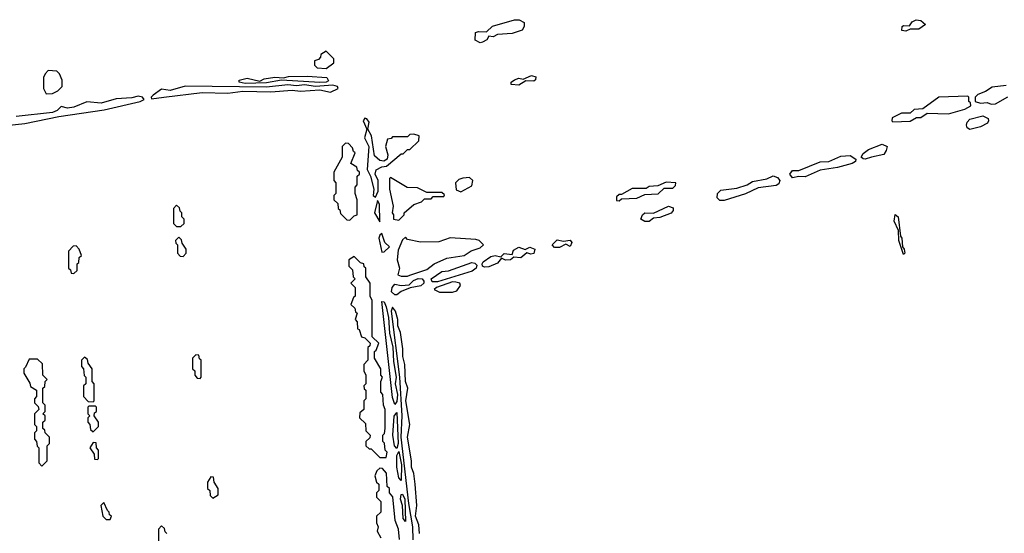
# Model space of a CAD drawing. Extents: x 2737310 to 2869991, y 870230 to 1012730.
# Tile 315 of 479: x 2784591 to 2789196, y 961745 to 964148. Entities that reach past the tile are written whole.
import ezdxf

# ---------------------------------------------------------------- set-up
doc = ezdxf.new("R2010")
doc.units = 0

msp = doc.modelspace()

# ---------------------------------------------------------------- linework, layer by layer
at = {"layer": '0CON02XD'}
for points in [[(2786745, 964040), (2786721.7, 964051.7), (2786723, 964087), (2786737, 964093), (2786775, 964090), (2786803, 964117), (2786905, 964147.5), (2786927, 964147), (2786950, 964135), (2786950, 964115), (2786941.7, 964098.3), (2786895, 964082.5), (2786825, 964077.5), (2786805, 964067.5), (2786785, 964070), (2786776.4, 964053.6), (2786755, 964042.5), (2786745, 964040)], [(2788735, 964093.3), (2788717, 964097), (2788717.5, 964115), (2788725, 964120), (2788751.7, 964118.3), (2788765, 964137.5), (2788783.6, 964146.4), (2788805, 964143.3), (2788827.5, 964125), (2788796.4, 964103.6), (2788755, 964102.5), (2788735, 964093.3)], [(2786025, 963920), (2786060, 963945), (2786060, 963965), (2786025, 964000), (2786000, 963985), (2785998.3, 963971.7), (2785988.3, 963961.7), (2785970, 963955), (2785970, 963935), (2785983, 963923), (2786025, 963920)], [(2784715, 963800), (2784745, 963802.5), (2784770, 963815), (2784790, 963835), (2784790, 963865), (2784777.5, 963895), (2784765, 963907.5), (2784725, 963910), (2784710, 963895), (2784703, 963877), (2784702.5, 963825), (2784715, 963800)], [(2785645, 963849.4), (2785617.5, 963855), (2785617.5, 963865), (2785655, 963873.8), (2785715, 963860), (2785735, 963871.2), (2785785, 963879.2), (2785825, 963876), (2785848.3, 963881.7), (2785935, 963883.1), (2786027.3, 963877.3), (2786035, 963862), (2786025, 963855.8), (2785995, 963853.8), (2785815.8, 963864.2), (2785745, 963852.2), (2785645, 963849.4)], [(2786925, 963841.2), (2786890, 963845), (2786890, 963855), (2786905, 963866.7), (2786925, 963873.3), (2786945, 963870), (2786985, 963886.7), (2787005, 963880), (2787003.3, 963866.7), (2786995, 963860), (2786958.3, 963861.7), (2786925, 963841.2)], [(2785207.5, 963777.5), (2785265, 963784.5), (2785445, 963806.7), (2785565, 963804.2), (2785635, 963812.9), (2785765, 963810), (2785865, 963818.6), (2785905, 963813.3), (2785995, 963820), (2786045, 963809.2), (2786080, 963825), (2786077.5, 963835), (2786055, 963841.4), (2785975, 963835.5), (2785923, 963843), (2785885, 963838.9), (2785845, 963842.9), (2785745, 963831.4), (2785365, 963836.9), (2785295, 963817.1), (2785255, 963822), (2785216, 963795), (2785206.2, 963785), (2785207.5, 963777.5)], [(2789205, 963840), (2789138.3, 963831.7), (2789108.3, 963811.7), (2789071.7, 963798.3), (2789060, 963785), (2789060, 963765), (2789085, 963757.5), (2789115, 963760), (2789135, 963752.5)], [(2784455, 963644.4), (2784615, 963661.5), (2784775, 963694.4), (2784985.7, 963725.7), (2785155, 963765.6), (2785173.8, 963775), (2785165.9, 963785.9), (2785145, 963790), (2785115, 963781.9), (2785042.9, 963777.1), (2784972.6, 963757.4), (2784905, 963762.9), (2784845, 963738.8), (2784815, 963734.5), (2784785, 963742), (2784767.2, 963722.8), (2784745, 963713.3), (2784575, 963694.5)], [(2788675, 963670), (2788755, 963672.5), (2788785, 963690), (2788805, 963690), (2788835, 963710), (2788935, 963707.5), (2789011.7, 963728.3), (2789040, 963745), (2789038.3, 963758.3), (2789030, 963765), (2789030, 963785), (2789025, 963790), (2788890, 963785), (2788815, 963730), (2788775, 963727.5), (2788755, 963710), (2788715, 963710), (2788671.7, 963688.3), (2788670, 963675), (2788675, 963670)], [(2789135, 963752.5), (2789155, 963753.3), (2789213, 963787)], [(2786255, 963317.5), (2786266.9, 963345), (2786266.9, 963395), (2786253.8, 963425), (2786258, 963445), (2786285, 963460), (2786307, 963463), (2786375, 963520), (2786385, 963520), (2786405, 963540), (2786415, 963540), (2786458.3, 963581.7), (2786460, 963605), (2786435, 963612.5), (2786415, 963610), (2786405, 963600), (2786335, 963600), (2786328.3, 963591.7), (2786311.7, 963588.3), (2786302.5, 963555), (2786312.5, 963515), (2786310, 963495), (2786293.6, 963486.4), (2786275, 963488.6), (2786250.5, 963510.5), (2786237.1, 963605), (2786220, 963635), (2786225, 963667.5), (2786215, 963683.3), (2786205, 963687.5), (2786197.5, 963675), (2786214.3, 963635), (2786203.8, 963595), (2786223.3, 963555), (2786216.4, 963446.4), (2786232.5, 963415), (2786248, 963355), (2786243.8, 963325), (2786255, 963317.5)], [(2789035, 963634.4), (2789022.3, 963642.3), (2789019.1, 963655), (2789021.7, 963668.3), (2789035, 963682.2), (2789095, 963697.1), (2789120, 963685), (2789122.5, 963675), (2789116.6, 963663.4), (2789085, 963646.7), (2789035, 963634.4)], [(2786135, 963210), (2786155, 963230), (2786170, 963235), (2786170, 963305), (2786160, 963335), (2786160, 963365), (2786170, 963375), (2786170, 963415), (2786180, 963425), (2786180, 963435), (2786171.7, 963441.7), (2786168.3, 963458.3), (2786140, 963475), (2786160, 963525), (2786151.7, 963531.7), (2786148.3, 963548.3), (2786128.3, 963568.3), (2786115, 963570), (2786100, 963555), (2786100, 963505), (2786060, 963435), (2786060, 963395), (2786070, 963385), (2786070, 963335), (2786060, 963325), (2786060, 963305), (2786078.3, 963288.3), (2786080, 963265), (2786088.3, 963258.3), (2786091.7, 963241.7), (2786121.7, 963211.7), (2786135, 963210)], [(2788545, 963495.8), (2788535, 963496.2), (2788526.2, 963505), (2788535, 963521.2), (2788560, 963540), (2788623.9, 963566.1), (2788647.5, 963555), (2788644, 963535), (2788632.7, 963517.3), (2788575, 963504.3), (2788545, 963495.8)], [(2788205, 963407.5), (2788192.9, 963425), (2788205, 963442), (2788235, 963442), (2788335, 963482.5), (2788375, 963484), (2788431.5, 963508.5), (2788475, 963511.9), (2788501.2, 963495), (2788500, 963485), (2788484.5, 963475.5), (2788415, 963456.7), (2788335, 963444.4), (2788265, 963412.5), (2788235, 963414.2), (2788205, 963407.5)], [(2786365, 963210), (2786390, 963235), (2786390, 963245), (2786435, 963282.5), (2786470, 963295), (2786485, 963310), (2786515, 963310), (2786525, 963320), (2786575, 963320), (2786578.3, 963328.3), (2786565, 963340), (2786495, 963340), (2786451.7, 963361.7), (2786403, 963363), (2786325, 963410), (2786320, 963405), (2786320, 963355), (2786337.5, 963275), (2786333.6, 963243.6), (2786340, 963235), (2786340, 963215), (2786365, 963210)], [(2786655, 963342.5), (2786705, 963370), (2786710, 963395), (2786695, 963410), (2786663, 963407), (2786645, 963400), (2786630, 963385), (2786631.7, 963351.7), (2786655, 963342.5)], [(2787885, 963301.4), (2787865, 963302.2), (2787852.9, 963315), (2787854, 963335), (2787870, 963350), (2787945, 963359.2), (2787993.3, 963375), (2788018.7, 963391.3), (2788085, 963402.5), (2788115, 963417.5), (2788135, 963410), (2788145.6, 963395), (2788140.9, 963379.1), (2788128.6, 963371.4), (2788045, 963361.1), (2787985, 963332.5), (2787885, 963301.4)], [(2787395, 963300), (2787405, 963310), (2787477, 963313), (2787515, 963330), (2787577, 963333), (2787605, 963360), (2787645, 963360), (2787658.3, 963371.7), (2787660, 963385), (2787615, 963387.5), (2787575, 963370), (2787535, 963367.5), (2787521.7, 963358.3), (2787455, 963357.5), (2787405, 963330), (2787395, 963330), (2787381.7, 963318.3), (2787381.7, 963301.7), (2787395, 963300)], [(2785345, 963180), (2785360, 963195), (2785360, 963215), (2785350, 963225), (2785350, 963245), (2785341.7, 963251.7), (2785338.3, 963268.3), (2785325, 963280), (2785310, 963265), (2785310, 963195), (2785325, 963180), (2785345, 963180)], [(2786275, 963202.5), (2786273.8, 963285), (2786265, 963302.5), (2786251.2, 963245), (2786275, 963202.5)], [(2787535, 963204.4), (2787514.4, 963204.4), (2787496.7, 963215), (2787503.8, 963235), (2787515, 963244), (2787555, 963243.3), (2787625, 963276), (2787647.1, 963267.1), (2787647.5, 963255), (2787637.1, 963242.9), (2787585, 963222.9), (2787555, 963218.8), (2787535, 963204.4)], [(2788725, 963050), (2788703.3, 963115), (2788701.7, 963161.7), (2788681.2, 963205), (2788685, 963236.7), (2788700, 963225), (2788710, 963135), (2788716.7, 963125), (2788720, 963085), (2788727.5, 963075), (2788730, 963055), (2788725, 963050)], [(2786285, 963060), (2786295, 963061.2), (2786320, 963085), (2786299.2, 963105), (2786285, 963147.5), (2786275, 963140), (2786270.8, 963125), (2786285, 963060)], [(2784845, 962960), (2784860, 962975), (2784860, 963005), (2784868.3, 963011.7), (2784870, 963035), (2784880, 963045), (2784870, 963075), (2784855, 963090), (2784841.7, 963088.3), (2784820, 963065), (2784820, 962985), (2784828.3, 962978.3), (2784831.7, 962961.7), (2784845, 962960)], [(2785355, 963040), (2785370, 963055), (2785370, 963075), (2785351.7, 963101.7), (2785348.3, 963118.3), (2785335, 963130), (2785320, 963115), (2785321.7, 963101.7), (2785330, 963095), (2785330, 963055), (2785341.7, 963041.7), (2785355, 963040)], [(2786405, 962947.5), (2786415, 962953.3), (2786495, 962980), (2786530, 963005), (2786588.3, 963031.7), (2786670, 963045), (2786703, 963067), (2786745, 963080), (2786760, 963095), (2786740, 963115), (2786725, 963120), (2786605, 963126.7), (2786551.7, 963108.3), (2786465, 963107.5), (2786405, 963120), (2786395, 963130), (2786381.7, 963118.3), (2786360.7, 963069.3), (2786356.2, 963025), (2786366.7, 962985), (2786360, 962955), (2786375, 962947.5), (2786405, 962947.5)], [(2787115, 963082.2), (2787092.7, 963082.7), (2787082, 963095), (2787105, 963118), (2787135, 963112.5), (2787165, 963116), (2787173.3, 963105), (2787165, 963087.5), (2787145, 963097.5), (2787115, 963082.2)], [(2786765, 962990), (2786756.2, 962995), (2786753.8, 963005), (2786758, 963015), (2786795, 963040), (2786815, 963044.2), (2786841.7, 963038.3), (2786856.4, 963053.6), (2786895, 963050), (2786900.7, 963069.3), (2786925, 963083.8), (2786955, 963072.5), (2786976.4, 963083.6), (2787000, 963075), (2786995, 963054), (2786981.2, 963051.2), (2786963, 963057), (2786935, 963034), (2786902.5, 963037.5), (2786885.8, 963024.2), (2786863.3, 963023.3), (2786845, 963032.5), (2786825, 963008.6), (2786785, 962991.8), (2786765, 962990)], [(2786305, 962100), (2786310, 962125), (2786300, 962135), (2786297, 962167), (2786290, 962175), (2786290, 962205), (2786297, 962213), (2786300, 962235), (2786300, 962325), (2786292.5, 962345), (2786290, 962395), (2786280, 962405), (2786280, 962455), (2786287.5, 962475), (2786280, 962485), (2786280, 962515), (2786250, 962565), (2786250, 962595), (2786258.3, 962601.7), (2786270, 962635), (2786240, 962665), (2786240, 962835), (2786230, 962855), (2786230, 962915), (2786210, 962945), (2786210, 962985), (2786201.7, 962991.7), (2786200, 963005), (2786185, 963010), (2786155, 963040), (2786130, 963025), (2786130, 962995), (2786148.3, 962978.3), (2786150, 962945), (2786160, 962935), (2786140, 962915), (2786160, 962895), (2786160, 962855), (2786151.7, 962848.3), (2786140, 962815), (2786158.3, 962798.3), (2786161.7, 962781.7), (2786170, 962775), (2786160, 962745), (2786170, 962735), (2786171.7, 962701.7), (2786178.3, 962698.3), (2786190, 962665), (2786205, 962660), (2786230, 962635), (2786228.3, 962621.7), (2786220, 962615), (2786220, 962555), (2786200, 962535), (2786200, 962505), (2786210, 962485), (2786210, 962445), (2786200, 962435), (2786201.7, 962421.7), (2786210, 962415), (2786210, 962375), (2786200, 962365), (2786200, 962325), (2786181.7, 962308.3), (2786180, 962285), (2786208.3, 962258.3), (2786210, 962225), (2786230, 962205), (2786228.3, 962191.7), (2786210, 962175), (2786210, 962155), (2786225, 962140), (2786235, 962140), (2786275, 962100), (2786305, 962100)], [(2786520.9, 962920.9), (2786515.8, 962935), (2786565, 962969.5), (2786596.9, 962973.1), (2786705, 963012.2), (2786719.5, 963009.5), (2786729.4, 962999.4), (2786725.8, 962985), (2786707.9, 962972.1), (2786545, 962921.8), (2786520.9, 962920.9)], [(2786355, 962860), (2786345, 962860.5), (2786330, 962875), (2786332.7, 962895), (2786345, 962910.8), (2786375, 962904), (2786412.5, 962907.5), (2786432.4, 962927.6), (2786455, 962937.5), (2786473.3, 962935), (2786480.8, 962925), (2786480.8, 962915), (2786467.3, 962902.7), (2786417.1, 962892.9), (2786375, 962875.8), (2786355, 962860)], [(2786615, 962872.5), (2786635, 962880), (2786652.5, 962905), (2786650, 962915), (2786630.7, 962920.7), (2786615, 962921.2), (2786540, 962895), (2786530, 962885), (2786555, 962872.5), (2786615, 962872.5)], [(2786345, 962347.5), (2786335, 962380), (2786285, 962830), (2786295, 962828), (2786305.5, 962805), (2786316.2, 962755), (2786321.1, 962681.1), (2786336.5, 962616.5), (2786339.5, 962549.5), (2786351.5, 962475), (2786347.8, 962445), (2786357.3, 962395), (2786355, 962362.5), (2786345, 962347.5)], [(2786460.6, 961745), (2786458.6, 961785), (2786442.5, 961825), (2786448.6, 961875), (2786441.4, 961975), (2786434.4, 962025), (2786422.9, 962055), (2786423.1, 962085), (2786404.3, 962195), (2786415.8, 962254.2), (2786397.8, 962365), (2786405.8, 962425), (2786395.7, 962455), (2786392.9, 962535), (2786383, 962573), (2786382.5, 962607.5), (2786372.5, 962685), (2786359.2, 962715), (2786359.2, 962745), (2786348, 962785), (2786335, 962802.5), (2786329.2, 962785), (2786367.5, 962475), (2786378.9, 962295), (2786374, 962195), (2786409.2, 961885), (2786427.8, 961775), (2786430, 961715)], [(2784695, 962060), (2784720, 962085), (2784720, 962155), (2784730, 962165), (2784730, 962195), (2784710, 962215), (2784708.3, 962228.3), (2784700, 962235), (2784700, 962265), (2784710, 962275), (2784710, 962295), (2784700, 962305), (2784710, 962315), (2784710, 962345), (2784700, 962355), (2784700, 962425), (2784708.3, 962431.7), (2784710, 962455), (2784720, 962465), (2784700, 962485), (2784698.3, 962538.3), (2784675, 962560), (2784635, 962560), (2784618.3, 962521.7), (2784610, 962515), (2784610, 962495), (2784638.3, 962448.3), (2784641.7, 962431.7), (2784670, 962415), (2784670, 962385), (2784660, 962375), (2784660, 962355), (2784678.3, 962338.3), (2784680, 962325), (2784660, 962305), (2784660, 962255), (2784670, 962245), (2784670, 962225), (2784660, 962215), (2784660, 962185), (2784670, 962175), (2784672.5, 962152.5), (2784680, 962145), (2784680, 962075), (2784695, 962060)], [(2784935, 962360), (2784940, 962365), (2784940, 962445), (2784930, 962455), (2784930, 962515), (2784911.7, 962541.7), (2784908.3, 962558.3), (2784895, 962570), (2784880, 962555), (2784880, 962525), (2784890, 962515), (2784893, 962483), (2784900, 962475), (2784900, 962445), (2784890, 962435), (2784890, 962385), (2784911.7, 962361.7), (2784935, 962360)], [(2785435, 962470), (2785440, 962475), (2785440, 962555), (2785431.7, 962561.7), (2785428.3, 962578.3), (2785415, 962580), (2785400, 962565), (2785400, 962515), (2785410, 962505), (2785410, 962485), (2785421.7, 962471.7), (2785435, 962470)], [(2784935, 962220), (2784960, 962245), (2784960, 962265), (2784940, 962295), (2784941.7, 962308.3), (2784950, 962315), (2784950, 962335), (2784945, 962340), (2784915, 962340), (2784910, 962335), (2784910, 962305), (2784920, 962295), (2784910, 962285), (2784910, 962265), (2784920, 962255), (2784921.7, 962231.7), (2784935, 962220)], [(2786355, 962142.5), (2786344.5, 962154.5), (2786335.6, 962205), (2786342.7, 962292.7), (2786355, 962310), (2786361.4, 962165), (2786355, 962142.5)], [(2784955, 962090), (2784960, 962095), (2784960, 962135), (2784950, 962145), (2784948.3, 962168.3), (2784935, 962170), (2784920, 962145), (2784940, 962115), (2784941.7, 962091.7), (2784955, 962090)], [(2786375, 961992.5), (2786364.3, 962005), (2786355.7, 962055), (2786355, 962110), (2786365, 962127.5), (2786377.5, 962065), (2786375, 961992.5)], [(2786366.7, 961716.7), (2786363.3, 961765), (2786347.5, 961805), (2786336.4, 961916.4), (2786320, 961935), (2786320, 961955), (2786310, 961965), (2786307, 962027), (2786288.3, 962048.3), (2786275, 962050), (2786261.7, 962038.3), (2786252.5, 962015), (2786260, 961985), (2786270, 961975), (2786270, 961945), (2786260, 961935), (2786260, 961915), (2786280, 961895), (2786280, 961845), (2786260, 961825), (2786260, 961795), (2786267.5, 961775), (2786262.5, 961755), (2786280, 961725)], [(2785495, 961910), (2785520, 961925), (2785520, 961955), (2785500, 961985), (2785498.3, 962008.3), (2785485, 962010), (2785470, 961985), (2785470, 961955), (2785480, 961945), (2785481.7, 961921.7), (2785495, 961910)], [(2786395, 961800), (2786384.3, 961815), (2786380.8, 961875), (2786372.2, 961905), (2786375, 961927.5), (2786381.2, 961928.8), (2786392.9, 961905), (2786395, 961800)], [(2785015, 961810), (2785020, 961825), (2785011.7, 961831.7), (2785010, 961845), (2785001.7, 961851.7), (2784985, 961890), (2784970, 961875), (2784980, 961825), (2784995, 961810), (2785015, 961810)], [(2785280, 961745), (2785271.7, 961751.7), (2785268.3, 961768.3), (2785255, 961780), (2785240, 961765), (2785240, 961665)]]:
    msp.add_lwpolyline(points, dxfattribs=at)

doc.saveas('drawing.dxf')
